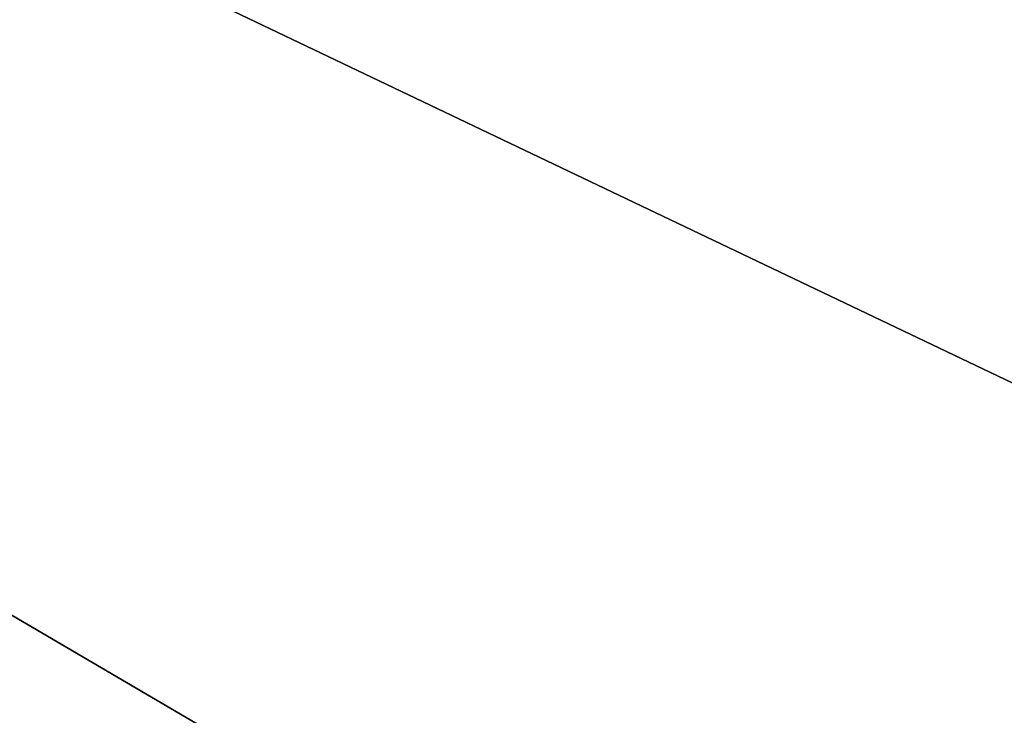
# Model space of a CAD drawing. Extents: x -200 to 200, y -831 to 754.
# Tile 971 of 1056: x -96.953 to -96.496, y 675.671 to 675.994. Entities that reach past the tile are written whole.
import ezdxf

# ---------------------------------------------------------------- set-up
doc = ezdxf.new("R2010")
doc.units = 0
doc.header["$LTSCALE"] = 5.599365
for name, color, linetype in [('15', 7, 'CONTINUOUS'), ('1880', 7, 'CONTINUOUS'), ('1881', 7, 'CONTINUOUS'), ('1883', 7, 'CONTINUOUS'), ('1901', 7, 'CONTINUOUS'), ('2756', 7, 'CONTINUOUS'), ('2765', 7, 'CONTINUOUS')]:
    doc.layers.add(name, color=color, linetype=linetype)

msp = doc.modelspace()

# ---------------------------------------------------------------- linework, layer by layer
at = {"layer": '15', "color": 7, "linetype": 'CONTINUOUS'}
for points in [[(160, 682, -11), (160, 671), (-160, 682, -11), (160, 682, -11)], [(160, 671), (160, 682, 11), (-160, 671), (160, 671)], [(-160, 682, -11), (160, 671), (-160, 671), (-160, 682, -11)], [(160, 682, 11), (-160, 682, 11), (-160, 671), (160, 682, 11)]]:
    msp.add_3dface(points, dxfattribs=at)
at = {"layer": '1880', "color": 7, "linetype": 'CONTINUOUS'}
for points in [[(-85.63607, 658.49128, 68.65), (-100, 678.4, 68.65), (-100, 676.85832, 68.65), (-85.63607, 658.49128, 68.65)], [(-85.63607, 658.49128, 68.65), (-100, 676.85832, 68.65), (-87.14292, 657.19742, 68.65), (-85.63607, 658.49128, 68.65)]]:
    msp.add_3dface(points, dxfattribs=at)
at = {"layer": '1881', "color": 7, "linetype": 'CONTINUOUS'}
msp.add_3dface([(-100, 677.5, 15.65), (-90.97802, 672.21607, 15.65), (-100, 674.6, 15.65), (-100, 677.5, 15.65)], dxfattribs=at)
at = {"layer": '1883', "color": 7, "linetype": 'CONTINUOUS'}
for points in [[(-100, 678.5, 56.75), (-85.53516, 658.49625, 68.55), (-96.48031, 677.85698, 55.37323), (-100, 678.5, 56.75)], [(-100, 678.5, 16.65), (-95.91032, 677.62711, 27.05004), (-90.17086, 672.80637, 16.65), (-100, 678.5, 16.65)], [(-100, 678.5, 56.75), (-100, 678.5, 68.55), (-85.53516, 658.49625, 68.55), (-100, 678.5, 56.75)]]:
    msp.add_3dface(points, dxfattribs=at)
at = {"layer": '1901', "color": 7, "linetype": 'CONTINUOUS'}
for points in [[(-100, 678.5, 16.65), (-90.17086, 672.80637, 16.65), (-100, 678.20711, 15.94289), (-100, 678.5, 16.65)], [(-90.17086, 672.80637, 16.65), (-100, 677.5, 15.65), (-100, 678.20711, 15.94289), (-90.17086, 672.80637, 16.65)], [(-90.97802, 672.21607, 15.65), (-100, 677.5, 15.65), (-90.17086, 672.80637, 16.65), (-90.97802, 672.21607, 15.65)]]:
    msp.add_3dface(points, dxfattribs=at)
at = {"layer": '2756', "color": 7, "linetype": 'CONTINUOUS'}
for points in [[(-100, 678.5, 68.55), (-85.63607, 658.49128, 68.65), (-85.53516, 658.49625, 68.55), (-100, 678.5, 68.55)], [(-85.63607, 658.49128, 68.65), (-100, 678.5, 68.55), (-100, 678.47071, 68.62071), (-85.63607, 658.49128, 68.65)], [(-100, 678.4, 68.65), (-85.63607, 658.49128, 68.65), (-100, 678.47071, 68.62071), (-100, 678.4, 68.65)]]:
    msp.add_3dface(points, dxfattribs=at)
at = {"layer": '2765', "color": 7, "linetype": 'CONTINUOUS'}
for points in [[(-87.14292, 657.19742, 68.65), (-100, 676.85832, 68.65), (-93.18759, 670.22698, 68.55), (-87.14292, 657.19742, 68.65)], [(-100, 676.85832, 68.65), (-100, 675.63358, 68.62499), (-93.18759, 670.22698, 68.55), (-100, 676.85832, 68.65)]]:
    msp.add_3dface(points, dxfattribs=at)

doc.saveas('drawing.dxf')
